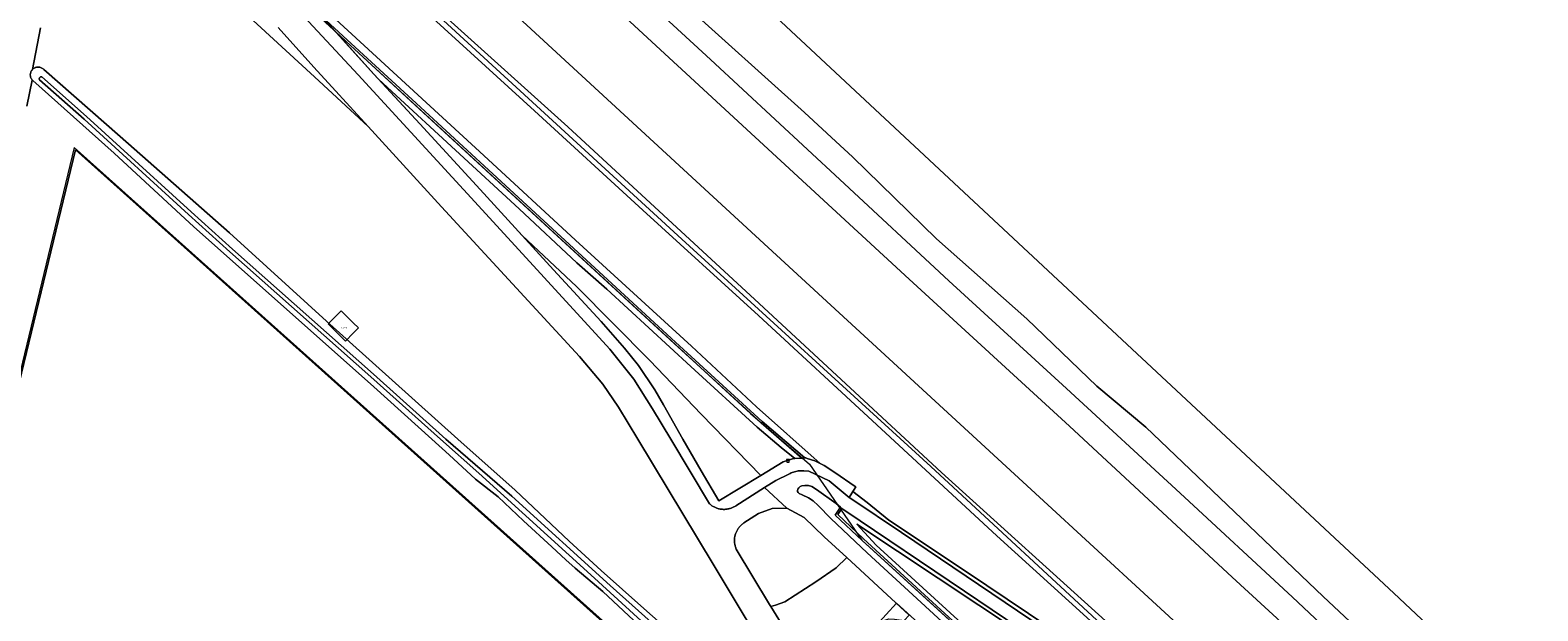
# Model space of a CAD drawing. Header units: metres. Extents: x 250001 to 257773, y 598992 to 609118.
# Tile 641 of 656: x 253521 to 253929, y 607453 to 607611. Entities that reach past the tile are written whole.
import ezdxf
from ezdxf.enums import TextEntityAlignment as Align
from ezdxf.lldxf.tags import DXFTag

# ---------------------------------------------------------------- set-up
doc = ezdxf.new("R2010")
doc.units = ezdxf.units.M
for name, color, linetype, lineweight in [('B-WE-GR-GRAS-GV', 252, 'Continuous', 13), ('B-WE-GR-GROENVOORZIENING-GV', 252, 'Continuous', 18), ('B-WE-GW-TALUD_KRUIN-G', 252, 'Continuous', 18), ('B-WE-IE-MEUBILAIR_WEGMEUBILAIR-S', 7, 'Continuous', 25), ('B-WE-IE-TERREINAFSCHEIDING_KUNSTMATIG_HEKWERK-G', 252, 'IE-TERREINAFSCHEIDING-KUNSTMATIG', 18), ('B-WE-KG-GRENS_PERCEEL-G', 150, 'KG-PERCEEL', 18), ('B-WE-KG-GRENS_PERCEEL-S', 150, 'Continuous', 25), ('B-WE-OG-TERREIN_ERF-GV', 7, 'Continuous', 18), ('B-WE-OG-WATER-GV', 252, 'Continuous', 18), ('B-WE-OG-WATER_GREPPEL-GV', 252, 'Continuous', 18), ('B-WE-OG-WATER_SLOOT-GV', 252, 'Continuous', 18), ('B-WE-VH-VERHARDING_GESLOTEN-GV', 252, 'Continuous', 18), ('B-WE-VH-VERHARDING_HALFVERHARDING-GV', 252, 'Continuous', 18), ('B-WE-VH-VERHARDING_OPEN-GV', 252, 'Continuous', 18), ('X-XX-AL-REFERENTIE-G', 7, 'Continuous', 18)]:
    doc.layers.add(name, color=color, linetype=linetype, lineweight=lineweight)
doc.styles.add('NLCS-ISO', font='NLCS-ISO.ttf')
doc.styles.get("Standard").update_dxf_attribs({"font": 'NLCS-ISO.ttf'})
doc.linetypes.add('IE-TERREINAFSCHEIDING-KUNSTMATIG', pattern='A,4,[82,NLCS.shx,S=0.75,R=90,X=0,Y=0],4,-2', length=10)
tags = doc.linetypes.add('KG-PERCEEL', pattern='A,5.5,-2,["P",Standard,S=1.8,R=0,X=-0.5,Y=-0.9],-2,5.5,-2,[5,NLCS.SHX,S=0.75,R=0,X=0,Y=0],-2', length=19).pattern_tags.tags
tags[6] = DXFTag(74, 10)

# ---------------------------------------------------------------- blocks, each defined once
blk = doc.blocks.new('SKG-PERCEELNUMMER-SO')
at = {"style": 'NLCS-ISO', "oblique": 10, "flags": 1}
blk.add_attdef('GEMEENTECODE', text='', height=1.8, dxfattribs=at).set_placement((0, 2.6), align=Align.MIDDLE_CENTER)
at = {"style": 'NLCS-ISO', "oblique": 10}
blk.add_attdef('SECTIE', text='', height=1.8, dxfattribs=at).set_placement((-0.5, 0), align=Align.MIDDLE_RIGHT)
blk.add_attdef('PERCEELNUMMER', text='', height=1.8, dxfattribs=at).set_placement((0.5, 0), align=Align.MIDDLE_LEFT)
blk = doc.blocks.new('BS2021-132-Xref-KAD-20210617')
at = {"layer": 'B-WE-KG-GRENS_PERCEEL-G', "flags": 128}
for points in [[(253273.042, 608021.519), (253290.73, 608007.01), (253344.93, 607959.96), (253714.76, 607621.95), (253890.14, 607458.28), (253962.33, 607390.41), (253988.67, 607366.43)], [(253509.451, 607696.951), (253548.58, 607660.94), (253715.83, 607507), (253731.84, 607493.24), (253746.02, 607472.65), (253956.15, 607281.08), (253946.01, 607270.08)], [(253532.555, 607579.089), (253497.954, 607435.706)], [(253709.273, 607420.745), (253532.555, 607579.089)], [(253601.341, 607531.288), (253604.867, 607534.799), (253608.151, 607531.565)], [(253602.053, 607530.581), (253601.341, 607531.288)], [(253608.151, 607531.565), (253609.58, 607530.157)], [(253605.347, 607527.309), (253602.053, 607530.581)], [(253605.347, 607527.309), (253606.057, 607526.604)], [(253608.167, 607528.732), (253606.057, 607526.604)], [(253608.167, 607528.732), (253609.58, 607530.157)]]:
    blk.add_lwpolyline(points, dxfattribs=at)
blk.add_lwpolyline([(253755.349, 607455.573), (253738.539, 607437.172), (253757.004, 607420.272), (253773.933, 607438.752)], close=True, dxfattribs=at)
at = {"layer": 'B-WE-KG-GRENS_PERCEEL-S', "xscale": 0.2, "yscale": 0.2, "zscale": 0.2}
blk.add_blockref('SKG-PERCEELNUMMER-SO', (253605.281, 607530.252), dxfattribs=at).add_auto_attribs({'PERCEELNUMMER': '3710', 'SECTIE': 'A'})
blk = doc.blocks.new('SIE-WEG_DRINKBAK-SO')
at = {"color": 0, "linetype": 'ByBlock', "lineweight": 18}
blk.add_lwpolyline([(-1.5, -2), (1.5, -2), (2, 2), (-2, 2)], close=True, dxfattribs=at)
blk.add_lwpolyline([(-1.9, 0.9, 0.404309), (-1, 1, -0.5), (0, 1, 0.5), (1, 1, -0.422678), (1.9, 1.1, -0.422678)], format="xyb", dxfattribs=at)
blk = doc.blocks.new('BS2021-132-Xref-BGT-GRIJS-20210617-aangepast')
at = {"layer": 'B-WE-GR-GRAS-GV', "flags": 128}
for points in [[(253499.39, 607737.81), (253542.62, 607697.85), (253581.13, 607662.36), (253621.09, 607625.46), (253666.26, 607584.66), (253718.13, 607536.83), (253767.61, 607490.96), (253813.9, 607449.1), (253844.74, 607421.23), (253861.77, 607405.25), (253901.39, 607381.22), (253916.97, 607371.3), (253914, 607374.37), (253870.34, 607414.11), (253867.76, 607416.56), (253794.16, 607484.29), (253720.61, 607552.01), (253647.13, 607619.74), (253629.77, 607635.69), (253610.71, 607653.17), (253573.52, 607687.46), (253543.09, 607715.46), (253499.98, 607755.23)], [(253470.411, 607762.617), (253548.984, 607690.339), (253563.939, 607676.603), (253564.75, 607675.858), (253697.174, 607554.226), (253764.719, 607492.602), (253814.417, 607446.554), (253849.82, 607414.505), (253849.751, 607411.915), (253852.203, 607410.258), (253853.43, 607409.43), (253860.88, 607404.33), (253861.718, 607403.835), (253861.77, 607405.25), (253844.74, 607421.23), (253813.9, 607449.1), (253767.61, 607490.96), (253718.13, 607536.83), (253666.26, 607584.66), (253621.09, 607625.46), (253581.13, 607662.36), (253542.62, 607697.85), (253499.39, 607737.81)], [(253490.02, 607743.3), (253527.53, 607708.48), (253563.36, 607675.93), (253564.15, 607675.2), (253577.77, 607662.57), (253619.48, 607623.56), (253657.3, 607588.97), (253686.67, 607562.11), (253717.97, 607533.55), (253750.01, 607503.92), (253782.56, 607473.86), (253827.45, 607433.06), (253847.55, 607414.65), (253847.688, 607413.307), (253849.751, 607411.915), (253849.82, 607414.505), (253814.417, 607446.554), (253764.719, 607492.602), (253697.174, 607554.226), (253564.75, 607675.858), (253563.939, 607676.603), (253548.984, 607690.339), (253470.411, 607762.617)], [(253583.638, 607632.018), (253607.78, 607609.78), (253643.53, 607576.92), (253668.41, 607553.97), (253699.8, 607525.18), (253717.4, 607508.81), (253734.678, 607493.439), (253735.781, 607492.882), (253738.96, 607490.762), (253743.943, 607487.373), (253744.357, 607487.092), (253743.565, 607485.876), (253747.39, 607482.84), (253753.26, 607478.1), (253774.05, 607464.27), (253802.45, 607445.14)], [(253827.45, 607433.06), (253782.56, 607473.86), (253750.01, 607503.92), (253717.97, 607533.55), (253686.67, 607562.11), (253657.3, 607588.97), (253619.48, 607623.56)], [(253593.586, 607615.888), (253609.466, 607598.8), (253642.058, 607563.253), (253677.649, 607524.441), (253684.215, 607516.268), (253689.283, 607508.252), (253694.219, 607500), (253704.684, 607482.505), (253704.847, 607482.363), (253705.014, 607482.226), (253705.187, 607482.096), (253705.364, 607481.973), (253705.546, 607481.856), (253705.732, 607481.746), (253705.922, 607481.643), (253706.116, 607481.547), (253706.313, 607481.458), (253706.513, 607481.377), (253706.716, 607481.303), (253706.922, 607481.237), (253707.13, 607481.178), (253707.34, 607481.127), (253707.552, 607481.084), (253707.765, 607481.049), (253707.979, 607481.021), (253708.195, 607481.002), (253708.411, 607480.991), (253708.627, 607480.987), (253708.843, 607480.992), (253709.058, 607481.004), (253709.274, 607481.025), (253709.488, 607481.054), (253709.701, 607481.09), (253709.912, 607481.134), (253710.122, 607481.186), (253710.33, 607481.246), (253710.535, 607481.313), (253710.738, 607481.388), (253710.938, 607481.471), (253711.134, 607481.561), (253711.327, 607481.658), (253711.517, 607481.762), (253711.702, 607481.873), (253711.841, 607481.962), (253719.637, 607486.894), (253722.65, 607488.8), (253722.705, 607488.816), (253726.237, 607490.567), (253726.529, 607490.723), (253726.829, 607490.864), (253727.135, 607490.991), (253727.447, 607491.102), (253727.764, 607491.199), (253728.085, 607491.28), (253728.41, 607491.345), (253728.738, 607491.395), (253729.067, 607491.429), (253729.398, 607491.446), (253729.729, 607491.448), (253730.06, 607491.434), (253730.259, 607491.418), (253731.621, 607491.328), (253737.13, 607488.688), (253742.505, 607484.25), (253743.565, 607485.876), (253744.357, 607487.092), (253743.943, 607487.373), (253738.96, 607490.762), (253735.781, 607492.882), (253734.678, 607493.439), (253733.284, 607494.143), (253731.206, 607494.816), (253730.788, 607494.951), (253730.488, 607494.938), (253729.758, 607494.905), (253727.843, 607494.821), (253727.48, 607494.805), (253724.628, 607493.844), (253718.603, 607490.178), (253707.256, 607483.273), (253702.471, 607491.462), (253697.457, 607500), (253692.227, 607509.365), (253689.911, 607513.398), (253685.418, 607520.013), (253681.696, 607524.68), (253675.298, 607531.929), (253662.455, 607545.883), (253653.944, 607555.193), (253642.533, 607567.675), (253626.196, 607585.48), (253614.989, 607597.605), (253613.717, 607598.981), (253603.299, 607610.499), (253600.194, 607613.932)], [(253555.442, 607637.092), (253597.615, 607598.229), (253612.18, 607584.775), (253597.492, 607600.811), (253587.799, 607611.615)], [(253519.675, 607590.261), (253521.142, 607597.346), (253521.028, 607597.491), (253520.927, 607597.646), (253520.84, 607597.808), (253520.767, 607597.978), (253520.709, 607598.153), (253520.666, 607598.333), (253520.639, 607598.516), (253520.628, 607598.7), (253520.633, 607598.885), (253520.655, 607599.068), (253520.691, 607599.249), (253520.744, 607599.426), (253520.811, 607599.598), (253520.893, 607599.763), (253520.989, 607599.921), (253521.098, 607600.07), (253521.22, 607600.209), (253523.359, 607611.524)], [(253744.059, 607398.082), (253745.397, 607398.759), (253741.311, 607406.834), (253705.651, 607466.135), (253685.27, 607500), (253680.034, 607508.701), (253675.759, 607514.928), (253669.506, 607522.391), (253632.107, 607563.021), (253612.18, 607584.775), (253597.615, 607598.229), (253555.442, 607637.092)], [(253523.359, 607611.524), (253521.22, 607600.209), (253521.354, 607600.336), (253521.497, 607600.452), (253521.651, 607600.555), (253521.813, 607600.644), (253521.981, 607600.719), (253522.156, 607600.778), (253522.335, 607600.823), (253522.517, 607600.852), (253522.702, 607600.865), (253522.886, 607600.862), (253523.07, 607600.843), (253523.251, 607600.808), (253523.429, 607600.758), (253523.601, 607600.693), (253523.768, 607600.612), (253523.927, 607600.518), (253524.076, 607600.411), (253524.217, 607600.29), (253524.311, 607600.196), (253544.956, 607582.087), (253574.579, 607555.902), (253600.895, 607532.003), (253636.507, 607500), (253652.045, 607486.162), (253666.688, 607472.354), (253675.37, 607464.387), (253686.924, 607454.144), (253708.752, 607434.764)], [(253521.142, 607597.346), (253519.675, 607590.261)], [(253715.665, 607422.74), (253705.419, 607431.443), (253699.477, 607436.721), (253686.992, 607448.235), (253675.802, 607458.76), (253668.284, 607465.059), (253665.794, 607467.319), (253661.942, 607470.866), (253654.273, 607477.843), (253647.416, 607484.359), (253641.259, 607489.206), (253634.17, 607495.755), (253629.463, 607500), (253613.682, 607514.212), (253590.057, 607535.226), (253564.923, 607557.546), (253543.326, 607577.563), (253521.268, 607597.211), (253521.142, 607597.346)], [(253667.03, 607264.224), (253673.336, 607258.577), (253676.909, 607273.199), (253497.562, 607432.681), (253532.834, 607578.476), (253708.711, 607420.951), (253711.405, 607414.377), (253680.631, 607288.43), (253682.456, 607286.682), (253690.891, 607284.657), (253692.199, 607290.107)], [(253774.752, 607446.331), (253746.092, 607472.591), (253738.765, 607479.427), (253740.164, 607481.574), (253739.035, 607482.615), (253733.732, 607486.409), (253732.466, 607487.148), (253731.522, 607487.447), (253730.532, 607487.462), (253729.756, 607487.339), (253729.24, 607487.146), (253728.865, 607486.861), (253728.632, 607486.506), (253728.517, 607486.104), (253728.52, 607485.822), (253728.687, 607485.54), (253729.019, 607485.26), (253729.822, 607484.913), (253731.525, 607484.078), (253732.802, 607483.311), (253734.155, 607482.073), (253737.58, 607478.48), (253747.41, 607469.18), (253801.48, 607419.5)], [(253952.44, 607286.54), (253900.93, 607333.37), (253869.27, 607361.99), (253843.07, 607385.9), (253812.87, 607413.69), (253785.7, 607438.51), (253749.82, 607471.29), (253744.6, 607477.02), (253810.75, 607433.05), (253848.28, 607407.55), (253848.167, 607408.644), (253846.35, 607409.84), (253826.26, 607423.37), (253773.77, 607458.85), (253741.33, 607480.67), (253740.921, 607480.959), (253740.537, 607481.23), (253739.469, 607479.591), (253746.43, 607472.96), (253775.09, 607446.7), (253817.19, 607408.44), (253842.28, 607385.5), (253902.18, 607330.97), (253952.13, 607285.46)]]:
    blk.add_lwpolyline(points, dxfattribs=at)
for points in [[(253607.78, 607609.78), (253583.638, 607632.018), (253586.897, 607628.521), (253599.59, 607614.595), (253606.48, 607608.25), (253624.08, 607592.04), (253695.46, 607526.3), (253718.98, 607504.8), (253730.488, 607494.938), (253730.788, 607494.951), (253731.206, 607494.816), (253733.284, 607494.143), (253734.678, 607493.439), (253717.4, 607508.81), (253699.8, 607525.18), (253668.41, 607553.97), (253643.53, 607576.92)], [(253606.48, 607608.25), (253599.59, 607614.595), (253600.194, 607613.932), (253603.299, 607610.499), (253606.141, 607607.882), (253623.741, 607591.672), (253695.121, 607525.932), (253718.655, 607504.42), (253729.758, 607494.905), (253730.488, 607494.938), (253718.98, 607504.8), (253695.46, 607526.3), (253624.08, 607592.04)], [(253606.141, 607607.882), (253603.299, 607610.499), (253613.717, 607598.981), (253614.989, 607597.605), (253618.6, 607594.26), (253653.07, 607562.47), (253668.78, 607547.79), (253676.84, 607540.66), (253699.64, 607519.72), (253717.65, 607503.29), (253724.12, 607497.76), (253727.843, 607494.821), (253729.758, 607494.905), (253718.655, 607504.42), (253695.121, 607525.932), (253623.741, 607591.672)], [(253618.6, 607594.26), (253614.989, 607597.605), (253626.196, 607585.48), (253642.533, 607567.675), (253653.944, 607555.193), (253668.66, 607541.44), (253688.55, 607521.35), (253702.4, 607506.82), (253718.603, 607490.178), (253724.628, 607493.844), (253727.48, 607494.805), (253727.843, 607494.821), (253724.12, 607497.76), (253717.65, 607503.29), (253699.64, 607519.72), (253676.84, 607540.66), (253668.78, 607547.79), (253653.07, 607562.47)], [(253668.66, 607541.44), (253653.944, 607555.193), (253662.455, 607545.883), (253675.298, 607531.929), (253681.696, 607524.68), (253685.418, 607520.013), (253689.911, 607513.398), (253692.227, 607509.365), (253697.457, 607500), (253702.471, 607491.462), (253707.256, 607483.273), (253718.603, 607490.178), (253702.4, 607506.82), (253688.55, 607521.35)], [(253747.39, 607482.84), (253743.565, 607485.876), (253742.505, 607484.25), (253743.314, 607483.727), (253756.75, 607474.73), (253805.7, 607441.66), (253847.688, 607413.307), (253847.55, 607414.65), (253839.07, 607420.17), (253802.45, 607445.14), (253774.05, 607464.27), (253753.26, 607478.1)], [(253740.537, 607481.23), (253740.164, 607481.574), (253738.765, 607479.427), (253746.092, 607472.591), (253774.752, 607446.331), (253816.853, 607408.071), (253841.943, 607385.131), (253901.843, 607330.6), (253951.793, 607285.09), (253961.437, 607276.317), (253961.7, 607276.754), (253952.13, 607285.46), (253902.18, 607330.97), (253842.28, 607385.5), (253817.19, 607408.44), (253775.09, 607446.7), (253746.43, 607472.96), (253739.469, 607479.591)], [(253810.75, 607433.05), (253744.6, 607477.02), (253749.82, 607471.29), (253785.7, 607438.51), (253812.87, 607413.69), (253843.07, 607385.9), (253869.27, 607361.99), (253900.93, 607333.37), (253952.44, 607286.54), (253965.924, 607273.458), (253978.95, 607287.64), (253972.06, 607293.93), (253940.31, 607323.13), (253897.76, 607362.46), (253856.77, 607400.07), (253848.28, 607407.55)]]:
    blk.add_lwpolyline(points, close=True, dxfattribs=at)
at = {"layer": 'B-WE-GR-GROENVOORZIENING-GV', "flags": 128}
blk.add_lwpolyline([(253730.344, 607478.755), (253725.633, 607481.356), (253721.649, 607481.255), (253717.952, 607479.894), (253714.039, 607477.321), (253713.862, 607477.2), (253713.69, 607477.073), (253713.523, 607476.939), (253713.361, 607476.799), (253713.205, 607476.653), (253713.053, 607476.501), (253712.908, 607476.344), (253712.769, 607476.181), (253712.635, 607476.014), (253712.509, 607475.841), (253712.388, 607475.664), (253712.275, 607475.483), (253712.168, 607475.297), (253712.068, 607475.108), (253711.975, 607474.915), (253711.89, 607474.718), (253711.812, 607474.519), (253711.742, 607474.317), (253711.679, 607474.112), (253711.641, 607473.973), (253711.591, 607473.765), (253711.549, 607473.555), (253711.515, 607473.343), (253711.489, 607473.131), (253711.471, 607472.917), (253711.46, 607472.703), (253711.458, 607472.489), (253711.464, 607472.275), (253711.477, 607472.061), (253711.499, 607471.848), (253711.529, 607471.636), (253711.566, 607471.425), (253711.612, 607471.216), (253711.665, 607471.008), (253711.726, 607470.803), (253711.794, 607470.6), (253711.87, 607470.4), (253711.949, 607470.213), (253720.956, 607455.218), (253721.296, 607454.667), (253722.553, 607454.985), (253725.134, 607455.945), (253733.481, 607461.344), (253739.045, 607465.17), (253741.878, 607467.902), (253735.76, 607473.53)], close=True, dxfattribs=at)
at = {"layer": 'B-WE-GW-TALUD_KRUIN-G', "flags": 128}
for points in [[(253343.48, 607881.7), (253370.03, 607857.36), (253385.55, 607842.82), (253418.84, 607812.12), (253459.47, 607774.95), (253466.639, 607768.28), (253470.837, 607764.374), (253499.39, 607737.81), (253542.62, 607697.85), (253581.13, 607662.36), (253621.09, 607625.46), (253666.26, 607584.66), (253718.13, 607536.83), (253767.61, 607490.96), (253813.9, 607449.1), (253844.74, 607421.23), (253861.77, 607405.25), (253901.39, 607381.22), (253916.97, 607371.3)], [(253847.55, 607414.65), (253827.45, 607433.06), (253782.56, 607473.86), (253750.01, 607503.92), (253717.97, 607533.55), (253686.67, 607562.11), (253657.3, 607588.97), (253619.48, 607623.56), (253577.77, 607662.57), (253564.15, 607675.2), (253563.36, 607675.93), (253527.53, 607708.48), (253490.02, 607743.3), (253470.174, 607761.639), (253465.971, 607765.523), (253453.67, 607776.89), (253415.02, 607811.93), (253383.8, 607840.77), (253347.94, 607873.8), (253315.56, 607903.39), (253271.38, 607941.81), (253232.42, 607973.96), (253209.448, 607992.529)], [(253978.95, 607287.64), (253972.06, 607293.93), (253940.31, 607323.13), (253897.76, 607362.46), (253856.77, 607400.07), (253848.28, 607407.55), (253810.75, 607433.05), (253744.6, 607477.02)]]:
    blk.add_lwpolyline(points, dxfattribs=at)
at = {"layer": 'B-WE-IE-TERREINAFSCHEIDING_KUNSTMATIG_HEKWERK-G', "flags": 128}
for points in [[(253202.991, 607984), (253201.795, 607982.42), (253211.656, 607974.472), (253222.636, 607965.459), (253230.621, 607958.936), (253240.058, 607951.1), (253250.085, 607942.721), (253258.932, 607935.292), (253267.099, 607928.317), (253277.625, 607919.393), (253290.465, 607907.978), (253301.4, 607898.375), (253312.335, 607888.636), (253326.491, 607875.817), (253339.604, 607863.903), (253350.902, 607853.53), (253362.745, 607842.703), (253370.867, 607835.229), (253378.671, 607828.026), (253390.014, 607817.607), (253398, 607810.314), (253406.893, 607801.979), (253413.019, 607796.316), (253424.226, 607786.26), (253433.392, 607777.154), (253441.378, 607769.816), (253454.4, 607757.676), (253460.662, 607751.877), (253468.965, 607744.312), (253473.276, 607740.281), (253477.042, 607736.248), (253479.357, 607733.031), (253481.673, 607728.862), (253483.399, 607724.873), (253485.126, 607719.389), (253486.443, 607716.579), (253488.214, 607714.177), (253489.62, 607713.226), (253500.731, 607709.79), (253508.803, 607707.348), (253511.752, 607705.809), (253516.697, 607702.14), (253521.371, 607697.202), (253530.673, 607687.598), (253545.512, 607672.104), (253560.033, 607657.063), (253571.105, 607645.465), (253586.897, 607628.521), (253600.194, 607613.932), (253613.717, 607598.981), (253626.196, 607585.48), (253642.533, 607567.675), (253662.455, 607545.883), (253675.298, 607531.929), (253681.696, 607524.68), (253685.418, 607520.013), (253689.911, 607513.398), (253692.227, 607509.365), (253697.457, 607500), (253702.471, 607491.462), (253707.256, 607483.273), (253724.628, 607493.844), (253727.48, 607494.805), (253730.788, 607494.951), (253731.206, 607494.816)], [(253731.206, 607494.816), (253733.284, 607494.143)], [(253733.284, 607494.143), (253735.781, 607492.882), (253738.96, 607490.762), (253743.943, 607487.373)], [(253743.943, 607487.373), (253744.357, 607487.092), (253742.505, 607484.25)], [(253740.537, 607481.23), (253739.469, 607479.591)], [(253746.43, 607472.96), (253739.469, 607479.591)], [(253746.43, 607472.96), (253775.09, 607446.7), (253817.19, 607408.44), (253842.28, 607385.5), (253902.18, 607330.97), (253952.13, 607285.46), (253965.65, 607273.16)]]:
    blk.add_lwpolyline(points, dxfattribs=at)
at = {"layer": 'B-WE-OG-TERREIN_ERF-GV', "flags": 128}
blk.add_lwpolyline([(253679.006, 607281.78), (253680.631, 607288.43), (253711.405, 607414.377), (253708.711, 607420.951), (253532.834, 607578.476), (253497.562, 607432.681), (253676.909, 607273.199)], close=True, dxfattribs=at)
at = {"layer": 'B-WE-OG-WATER-GV', "flags": 128}
blk.add_lwpolyline([(253697.28, 607618.381), (253730.466, 607588.572), (253738.966, 607580.711), (253743.46, 607576.56), (253766.23, 607554.32), (253790.68, 607532.67), (253809.65, 607514.41), (253822.95, 607503.24), (253871.02, 607457.39), (253892.59, 607437.12), (253898.013, 607431.944), (253916.414, 607416.155), (253920.879, 607411.423), (253931.325, 607400.887)], dxfattribs=at)
at = {"layer": 'B-WE-OG-WATER_GREPPEL-GV', "flags": 128}
blk.add_lwpolyline([(253691.42, 607448.177), (253677.758, 607460.349), (253651.081, 607484.547), (253633.271, 607500), (253613.619, 607517.669), (253575.386, 607551.543), (253564.207, 607561.652), (253535.867, 607587.465), (253523.788, 607598.197), (253523.782, 607598.199), (253523.693, 607598.224), (253523.602, 607598.234), (253523.51, 607598.227), (253523.42, 607598.205), (253523.336, 607598.168), (253523.259, 607598.116), (253523.193, 607598.053), (253523.138, 607597.978), (253523.097, 607597.896), (253523.071, 607597.807), (253523.061, 607597.716), (253523.066, 607597.624), (253523.088, 607597.534), (253523.124, 607597.449), (253535.198, 607586.722), (253563.535, 607560.911), (253574.719, 607550.798), (253612.953, 607516.923), (253631.775, 607500), (253642.222, 607490.809), (253672.502, 607463.279), (253705.057, 607433.488)], dxfattribs=at)
at = {"layer": 'B-WE-OG-WATER_SLOOT-GV', "flags": 128}
for points in [[(253708.752, 607434.764), (253686.924, 607454.144), (253675.37, 607464.387), (253666.688, 607472.354), (253652.045, 607486.162), (253636.507, 607500), (253600.895, 607532.003), (253574.579, 607555.902), (253544.956, 607582.087), (253524.311, 607600.196), (253524.217, 607600.29), (253524.076, 607600.411), (253523.927, 607600.518), (253523.768, 607600.612), (253523.601, 607600.693), (253523.429, 607600.758), (253523.251, 607600.808), (253523.07, 607600.843), (253522.886, 607600.862), (253522.702, 607600.865), (253522.517, 607600.852), (253522.335, 607600.823), (253522.156, 607600.778), (253521.981, 607600.719), (253521.813, 607600.644), (253521.651, 607600.555), (253521.497, 607600.452), (253521.354, 607600.336), (253521.22, 607600.209)], [(253521.22, 607600.209), (253521.098, 607600.07), (253520.989, 607599.921), (253520.893, 607599.763), (253520.811, 607599.598), (253520.744, 607599.426), (253520.691, 607599.249), (253520.655, 607599.068), (253520.633, 607598.885), (253520.628, 607598.7), (253520.639, 607598.516), (253520.666, 607598.333), (253520.709, 607598.153), (253520.767, 607597.978), (253520.84, 607597.808), (253520.927, 607597.646), (253521.028, 607597.491), (253521.142, 607597.346), (253521.268, 607597.211), (253543.326, 607577.563), (253564.923, 607557.546), (253590.057, 607535.226), (253613.682, 607514.212), (253629.463, 607500), (253634.17, 607495.755), (253641.259, 607489.206), (253647.416, 607484.359), (253654.273, 607477.843), (253661.942, 607470.866), (253665.794, 607467.319), (253668.284, 607465.059), (253675.802, 607458.76), (253686.992, 607448.235)], [(253705.057, 607433.488), (253672.502, 607463.279), (253642.222, 607490.809), (253631.775, 607500), (253612.953, 607516.923), (253574.719, 607550.798), (253563.535, 607560.911), (253535.198, 607586.722), (253523.124, 607597.449), (253523.088, 607597.534), (253523.066, 607597.624), (253523.061, 607597.716), (253523.071, 607597.807), (253523.097, 607597.896), (253523.138, 607597.978), (253523.193, 607598.053), (253523.259, 607598.116), (253523.336, 607598.168), (253523.42, 607598.205), (253523.51, 607598.227), (253523.602, 607598.234), (253523.693, 607598.224), (253523.782, 607598.199), (253523.788, 607598.197), (253535.867, 607587.465), (253564.207, 607561.652), (253575.386, 607551.543), (253613.619, 607517.669), (253633.271, 607500), (253651.081, 607484.547), (253677.758, 607460.349), (253691.42, 607448.177)]]:
    blk.add_lwpolyline(points, dxfattribs=at)
at = {"layer": 'B-WE-VH-VERHARDING_GESLOTEN-GV', "flags": 128}
for points in [[(253728.071, 607443.684), (253721.296, 607454.667), (253720.956, 607455.218), (253711.949, 607470.213), (253711.87, 607470.4), (253711.794, 607470.6), (253711.726, 607470.803), (253711.665, 607471.008), (253711.612, 607471.216), (253711.566, 607471.425), (253711.529, 607471.636), (253711.499, 607471.848), (253711.477, 607472.061), (253711.464, 607472.275), (253711.458, 607472.489), (253711.46, 607472.703), (253711.471, 607472.917), (253711.489, 607473.131), (253711.515, 607473.343), (253711.549, 607473.555), (253711.591, 607473.765), (253711.641, 607473.973), (253711.679, 607474.112), (253711.742, 607474.317), (253711.812, 607474.519), (253711.89, 607474.718), (253711.975, 607474.915), (253712.068, 607475.108), (253712.168, 607475.297), (253712.275, 607475.483), (253712.388, 607475.664), (253712.509, 607475.841), (253712.635, 607476.014), (253712.769, 607476.181), (253712.908, 607476.344), (253713.053, 607476.501), (253713.205, 607476.653), (253713.361, 607476.799), (253713.523, 607476.939), (253713.69, 607477.073), (253713.862, 607477.2), (253714.039, 607477.321), (253717.952, 607479.894), (253721.649, 607481.255), (253725.633, 607481.356), (253719.637, 607486.894), (253711.841, 607481.962), (253711.702, 607481.873), (253711.517, 607481.762), (253711.327, 607481.658), (253711.134, 607481.561), (253710.938, 607481.471), (253710.738, 607481.388), (253710.535, 607481.313), (253710.33, 607481.246), (253710.122, 607481.186), (253709.912, 607481.134), (253709.701, 607481.09), (253709.488, 607481.054), (253709.274, 607481.025), (253709.058, 607481.004), (253708.843, 607480.992), (253708.627, 607480.987), (253708.411, 607480.991), (253708.195, 607481.002), (253707.979, 607481.021), (253707.765, 607481.049), (253707.552, 607481.084), (253707.34, 607481.127), (253707.13, 607481.178), (253706.922, 607481.237), (253706.716, 607481.303), (253706.513, 607481.377), (253706.313, 607481.458), (253706.116, 607481.547), (253705.922, 607481.643), (253705.732, 607481.746), (253705.546, 607481.856), (253705.364, 607481.973), (253705.187, 607482.096), (253705.014, 607482.226), (253704.847, 607482.363), (253704.684, 607482.505), (253694.219, 607500), (253689.283, 607508.252), (253684.215, 607516.268), (253677.649, 607524.441), (253642.058, 607563.253), (253609.466, 607598.8), (253593.586, 607615.888)], [(253587.799, 607611.615), (253597.492, 607600.811), (253612.18, 607584.775), (253632.107, 607563.021), (253669.506, 607522.391), (253675.759, 607514.928), (253680.034, 607508.701), (253685.27, 607500), (253705.651, 607466.135), (253741.311, 607406.834)], [(253801.48, 607419.5), (253747.41, 607469.18), (253737.58, 607478.48), (253734.155, 607482.073), (253732.802, 607483.311), (253731.525, 607484.078), (253729.822, 607484.913), (253729.019, 607485.26), (253728.687, 607485.54), (253728.52, 607485.822), (253728.517, 607486.104), (253728.632, 607486.506), (253728.865, 607486.861), (253729.24, 607487.146), (253729.756, 607487.339), (253730.532, 607487.462), (253731.522, 607487.447), (253732.466, 607487.148), (253733.732, 607486.409), (253739.035, 607482.615), (253740.164, 607481.574), (253740.537, 607481.23), (253740.921, 607480.959), (253741.33, 607480.67), (253773.77, 607458.85), (253826.26, 607423.37)], [(253805.7, 607441.66), (253756.75, 607474.73), (253743.314, 607483.727), (253742.505, 607484.25), (253737.13, 607488.688), (253731.621, 607491.328), (253730.259, 607491.418), (253730.06, 607491.434), (253729.729, 607491.448), (253729.398, 607491.446), (253729.067, 607491.429), (253728.738, 607491.395), (253728.41, 607491.345), (253728.085, 607491.28), (253727.764, 607491.199), (253727.447, 607491.102), (253727.135, 607490.991), (253726.829, 607490.864), (253726.529, 607490.723), (253726.237, 607490.567), (253722.705, 607488.816), (253722.65, 607488.8), (253719.637, 607486.894), (253725.633, 607481.356), (253730.344, 607478.755), (253735.76, 607473.53), (253741.878, 607467.902), (253758.835, 607452.301)]]:
    blk.add_lwpolyline(points, dxfattribs=at)
at = {"layer": 'B-WE-VH-VERHARDING_HALFVERHARDING-GV', "flags": 128}
for points in [[(253674.57, 607630.91), (253704.98, 607602.89), (253740.01, 607570.4), (253769.6, 607542.94), (253801.41, 607513.76), (253832.26, 607485.37), (253862.69, 607457.15), (253888.51, 607432.91), (253916.85, 607406.88), (253951.19, 607375.29)], [(253931.325, 607400.887), (253920.879, 607411.423), (253916.414, 607416.155), (253898.013, 607431.944), (253892.59, 607437.12), (253871.02, 607457.39), (253822.95, 607503.24), (253809.65, 607514.41), (253790.68, 607532.67), (253766.23, 607554.32), (253743.46, 607576.56), (253738.966, 607580.711), (253730.466, 607588.572), (253697.28, 607618.381)]]:
    blk.add_lwpolyline(points, dxfattribs=at)
blk.add_lwpolyline([(253758.835, 607452.301), (253741.878, 607467.902), (253739.045, 607465.17), (253733.481, 607461.344), (253725.134, 607455.945), (253722.553, 607454.985), (253721.296, 607454.667), (253728.071, 607443.684), (253729.593, 607447.207), (253729.737, 607447.54), (253732.915, 607447.062), (253740.81, 607445.047), (253742.374, 607445.052), (253743.734, 607445.124), (253750.517, 607450.382), (253753.303, 607451.343), (253754.84, 607451.211), (253757.47, 607450.902)], close=True, dxfattribs=at)
at = {"layer": 'B-WE-VH-VERHARDING_OPEN-GV', "flags": 128}
blk.add_lwpolyline([(253674.95, 607620.78), (253717.07, 607581.87), (253758.83, 607543.36), (253802.3, 607503.58), (253846.36, 607462.59), (253883.89, 607428.13), (253918.88, 607396.16), (253969.24, 607349.83), (253983.1, 607336.89), (253986.8, 607333.43), (253984.484, 607336.985), (253979.18, 607345.13), (253968.88, 607356.36), (253968.445, 607356.826), (253951.19, 607375.29), (253916.85, 607406.88), (253888.51, 607432.91), (253862.69, 607457.15), (253832.26, 607485.37), (253801.41, 607513.76), (253769.6, 607542.94), (253740.01, 607570.4), (253704.98, 607602.89), (253674.57, 607630.91)], dxfattribs=at)
at = {"layer": 'B-WE-IE-MEUBILAIR_WEGMEUBILAIR-S', "xscale": 0.2, "yscale": 0.2, "zscale": 0.2}
blk.add_blockref('SIE-WEG_DRINKBAK-SO', (253725.957, 607494.151), dxfattribs=at)

msp = doc.modelspace()

# ---------------------------------------------------------------- block references
at = {"layer": 'X-XX-AL-REFERENTIE-G'}
for name in ['BS2021-132-Xref-BGT-GRIJS-20210617-aangepast', 'BS2021-132-Xref-KAD-20210617']:
    msp.add_blockref(name, (0, 0), dxfattribs=at)

doc.saveas('drawing.dxf')
